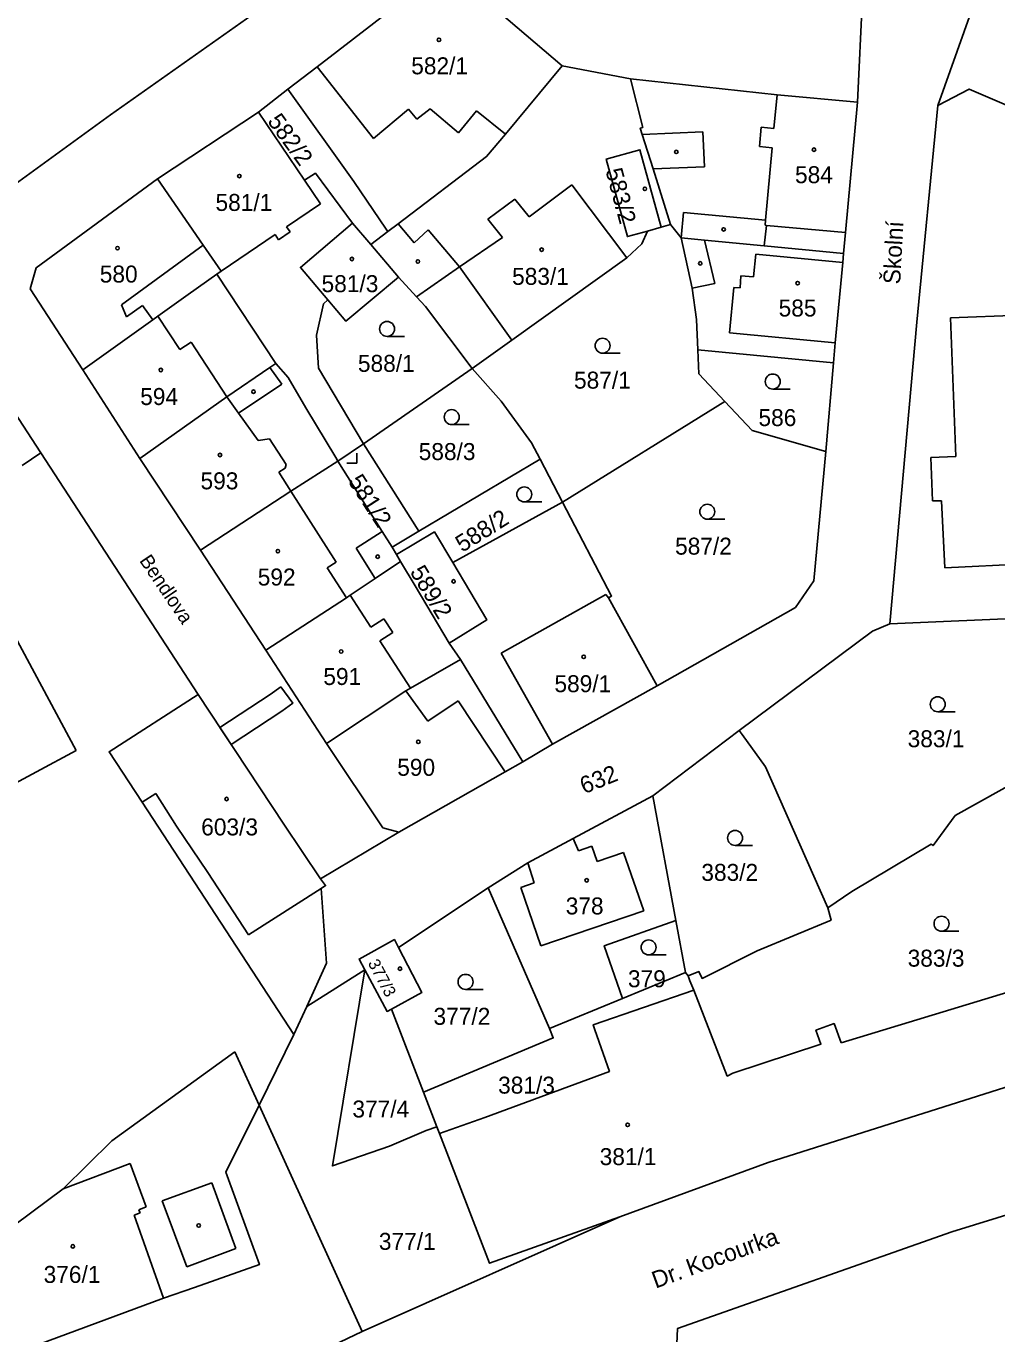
# Model space of a CAD drawing. Extents: x -869103 to -863415, y -1015889 to -1012477.
# Drawn here: x -867130.1 to -867032.9, y -1013349.8 to -1013218.9 of the extents above; entities that cross this region are included whole.
import ezdxf

# ---------------------------------------------------------------- set-up
doc = ezdxf.new("R2010")
doc.units = 0
for name, color, linetype in [('Hranice parcel', 7, 'Continuous'), ('Parcelní čísla', 7, 'Continuous'), ('Pop  PČ popisy', 7, 'Continuous'), ('Vnitřní kresba', 7, 'Continuous'), ('Věcná břemena k části', 7, 'Continuous'), ('Značky budov', 7, 'Continuous'), ('Značky kultur', 7, 'Continuous')]:
    doc.layers.add(name, color=color, linetype=linetype)

msp = doc.modelspace()

# ---------------------------------------------------------------- linework, layer by layer
at = {"layer": 'Hranice parcel'}
for p, q in [((-867027.83, -1013195.68), (-867038.83, -1013226.81)), ((-867088.04, -1013212.93), (-867076.47, -1013222.82)), ((-867046.88, -1013226.47), (-867046.31, -1013214.29)), ((-867076.47, -1013222.82), (-867069.6, -1013224.13)), ((-867103.92, -1013225.17), (-867106.87, -1013227.46)), ((-867141.94, -1013242.49), (-867121.7, -1013227.73)), ((-867116.97, -1013234.16), (-867106.87, -1013227.46)), ((-867095.61, -1013240.71), (-867097.44, -1013238.57)), ((-867067.9, -1013239.38), (-867066.54, -1013238.99)), ((-867065.61, -1013238.72), (-867066.54, -1013238.99)), ((-867065.61, -1013238.72), (-867064.55, -1013240.06)), ((-867095.61, -1013240.71), (-867093.91, -1013239.43)), ((-867092.83, -1013243.98), (-867095.61, -1013240.71)), ((-867105.13, -1013252.63), (-867111.05, -1013243.69)), ((-867124.45, -1013253.26), (-867129.72, -1013245.15)), ((-867135.3, -1013251.41), (-867128.66, -1013261.59)), ((-867062.87, -1013251.25), (-867049.28, -1013252.57)), ((-867124.45, -1013253.26), (-867118.73, -1013262.13)), ((-867085.47, -1013253.12), (-867096.36, -1013260.66)), ((-867050.05, -1013261.43), (-867049.28, -1013252.57)), ((-867076.42, -1013266.5), (-867060.16, -1013256.44)), ((-867096.36, -1013260.66), (-867098.92, -1013262.42)), ((-867090.82, -1013269.43), (-867096.36, -1013260.66)), ((-867130.54, -1013262.86), (-867128.66, -1013261.59)), ((-867128.66, -1013261.59), (-867112.9, -1013285.78)), ((-867118.73, -1013262.13), (-867112.68, -1013271.33)), ((-867078.67, -1013262.21), (-867090.82, -1013269.43)), ((-867076.42, -1013266.5), (-867078.67, -1013262.21)), ((-867087.41, -1013272.57), (-867076.42, -1013266.5)), ((-867093.48, -1013271.01), (-867090.82, -1013269.43)), ((-867112.68, -1013271.33), (-867106.13, -1013281.33)), ((-867093.48, -1013271.01), (-867093.04, -1013271.77)), ((-867093.04, -1013271.77), (-867092.63, -1013272.46)), ((-867087.77, -1013280.62), (-867086.65, -1013282.26)), ((-867106.13, -1013281.33), (-867100.05, -1013290.69)), ((-867086.65, -1013282.26), (-867080.41, -1013292.51)), ((-867058.74, -1013289.37), (-867067.37, -1013295.9)), ((-867065.06, -1013308.39), (-867067.37, -1013295.9)), ((-867100.65, -1013304.22), (-867092.82, -1013299.57)), ((-867083.85, -1013305.13), (-867092.85, -1013311.1)), ((-867083.85, -1013305.13), (-867077.73, -1013319.22)), ((-867064.09, -1013313.6), (-867065.06, -1013308.39)), ((-867096.22, -1013313.33), (-867102.03, -1013317)), ((-867070.42, -1013316.21), (-867064.09, -1013313.6)), ((-867064.09, -1013313.6), (-867063.83, -1013313.93)), ((-867048.52, -1013320.66), (-867023.23, -1013312.93)), ((-867077.73, -1013319.22), (-867070.42, -1013316.21)), ((-867103.31, -1013319.82), (-867102.03, -1013317)), ((-867093.55, -1013317.26), (-867090.34, -1013325.59)), ((-867103.31, -1013319.82), (-867106.8, -1013326.89)), ((-867106.8, -1013326.89), (-867109.23, -1013321.56)), ((-867089.01, -1013329.04), (-867090.34, -1013325.59)), ((-867096.47, -1013349.56), (-867106.8, -1013326.89)), ((-867088.75, -1013329.72), (-867089.01, -1013329.04)), ((-867070.67, -1013338.08), (-867096.47, -1013349.56))]:
    msp.add_line(p, q, dxfattribs=at)
for points in [[(-867121.7, -1013227.73), (-867098.43, -1013211.27), (-867098.23, -1013206.25)], [(-867088.04, -1013212.93), (-867100.98, -1013222.92), (-867103.92, -1013225.17)], [(-867093.91, -1013239.43), (-867092.87, -1013238.65), (-867084.02, -1013231.91), (-867082.12, -1013229.69), (-867076.47, -1013222.82)], [(-867069.6, -1013224.13), (-867054.94, -1013225.73), (-867046.88, -1013226.47)], [(-867069.6, -1013224.13), (-867068.38, -1013228.99), (-867068.63, -1013229.06), (-867068.43, -1013229.71), (-867067.35, -1013233.15), (-867065.61, -1013238.72)], [(-867103.92, -1013225.17), (-867097.33, -1013234.41), (-867094.07, -1013239.19), (-867093.91, -1013239.43)], [(-867038.83, -1013226.81), (-867035.7, -1013225.16), (-867022.91, -1013230.63), (-867005.2, -1013242.57), (-866997.99, -1013246.13), (-866995.91, -1013247.67), (-866991.67, -1013250.5), (-866972.56, -1013264.79), (-866965.44, -1013272.16), (-866961.78, -1013282.13), (-866960.79, -1013282.27)], [(-867048.28, -1013241.61), (-867048.07, -1013239.53), (-867046.88, -1013226.47)], [(-867038.83, -1013226.81), (-867040.95, -1013248.48), (-867043.66, -1013278.71)], [(-867106.87, -1013227.46), (-867102.27, -1013234.28), (-867101.17, -1013233.59), (-867097.44, -1013238.57)], [(-867066.54, -1013238.99), (-867068.67, -1013231.24), (-867072.04, -1013232.16), (-867069.93, -1013239.92), (-867067.9, -1013239.38)], [(-867129.72, -1013245.15), (-867129.13, -1013243.04), (-867116.97, -1013234.16)], [(-867111.05, -1013243.69), (-867110.6, -1013243.38), (-867112.4, -1013240.77), (-867116.97, -1013234.16)], [(-867097.44, -1013238.57), (-867102.66, -1013243.01), (-867099.92, -1013246.26)], [(-867067.9, -1013239.38), (-867068.49, -1013240.64), (-867069.99, -1013242.05)], [(-867064.55, -1013240.06), (-867062.19, -1013240.29), (-867056.23, -1013240.85), (-867048.28, -1013241.61)], [(-867064.55, -1013240.06), (-867063.43, -1013245.08), (-867063, -1013248.23), (-867062.87, -1013251.25)], [(-867049.28, -1013252.57), (-867049.11, -1013250.56), (-867048.34, -1013242.52), (-867048.28, -1013241.61)], [(-867069.99, -1013242.05), (-867081.49, -1013250.3), (-867085.47, -1013253.12)], [(-867111.05, -1013243.69), (-867113.9, -1013245.71), (-867116.93, -1013247.88), (-867117.46, -1013248.26), (-867124.45, -1013253.26)], [(-867099.92, -1013246.26), (-867098.13, -1013248.39), (-867092.83, -1013243.98)], [(-867085.47, -1013253.12), (-867090.13, -1013246.94), (-867091.03, -1013245.95), (-867092.83, -1013243.98)], [(-867096.36, -1013260.66), (-867100.85, -1013253.1), (-867101.07, -1013249.79), (-867100.37, -1013246.67), (-867099.92, -1013246.26)], [(-867062.87, -1013251.25), (-867062.77, -1013253.67), (-867060.16, -1013256.44)], [(-867105.13, -1013252.63), (-867105.73, -1013253.03), (-867110.04, -1013255.96), (-867118.73, -1013262.13)], [(-867098.92, -1013262.42), (-867099.12, -1013262.04), (-867102.11, -1013257.07), (-867103.88, -1013254.04), (-867105.13, -1013252.63)], [(-867078.67, -1013262.21), (-867079.52, -1013260.59), (-867082.56, -1013256.39), (-867085.47, -1013253.12)], [(-867060.16, -1013256.44), (-867057.43, -1013259.33), (-867050.05, -1013261.43)], [(-867098.92, -1013262.42), (-867103.63, -1013265.42), (-867112.68, -1013271.33)], [(-867098.92, -1013262.42), (-867094.47, -1013269.44), (-867093.48, -1013271.01)], [(-867066.94, -1013284.89), (-867053.09, -1013277.06), (-867051.25, -1013274.38), (-867050.05, -1013261.43)], [(-867066.94, -1013284.89), (-867071.82, -1013276.1), (-867071.5, -1013275.92), (-867076.42, -1013266.5)], [(-867093.04, -1013271.77), (-867089.24, -1013269.49), (-867087.41, -1013272.57)], [(-867092.63, -1013272.46), (-867095.17, -1013274.15), (-867097.67, -1013275.82), (-867098.06, -1013276.08), (-867106.13, -1013281.33)], [(-867092.63, -1013272.46), (-867091.18, -1013274.89), (-867087.77, -1013280.62)], [(-867087.41, -1013272.57), (-867084, -1013278.31), (-867087.77, -1013280.62)], [(-867043.66, -1013278.71), (-867015.17, -1013277.46), (-867015.16, -1013277.81)], [(-867058.74, -1013289.37), (-867045.37, -1013279.44), (-867043.66, -1013278.71)], [(-867086.65, -1013282.26), (-867091.64, -1013285.13), (-867092.12, -1013285.41), (-867100.05, -1013290.69)], [(-867103.31, -1013319.82), (-867116.37, -1013299.82), (-867118.51, -1013296.54), (-867121.82, -1013291.5), (-867112.9, -1013285.78)], [(-867112.9, -1013285.78), (-867104.34, -1013298.74), (-867100.65, -1013304.22)], [(-867080.41, -1013292.51), (-867077.43, -1013290.75), (-867066.94, -1013284.89)], [(-867049.85, -1013307.14), (-867056.1, -1013293.02), (-867058.44, -1013289.79), (-867058.74, -1013289.37)], [(-867100.05, -1013290.69), (-867094.4, -1013299.13), (-867092.82, -1013299.57)], [(-867092.82, -1013299.57), (-867082.18, -1013293.53), (-867080.41, -1013292.51)], [(-867049.85, -1013307.14), (-867047.45, -1013305.49), (-867039.5, -1013300.76), (-867039.32, -1013300.9), (-867037.09, -1013297.88), (-867028.05, -1013292.84), (-867026.98, -1013293.07), (-867023.21, -1013293.46)], [(-867067.37, -1013295.9), (-867075.36, -1013300.19), (-867079.9, -1013302.61), (-867083.85, -1013305.13)], [(-867125.34, -1013369.35), (-867121.06, -1013367.75), (-867121.22, -1013365.76), (-867088.11, -1013360.43), (-867065.13, -1013354.61), (-867064.91, -1013349.26), (-867037.44, -1013339.56), (-866998.85, -1013327.64), (-866977.38, -1013322.25), (-866938.58, -1013314.8), (-866876.94, -1013320.74), (-866873.14, -1013320.79), (-866852.72, -1013318.4), (-866844, -1013316.3), (-866738.13, -1013311.76), (-866726.35, -1013298.88)], [(-867102.03, -1013317), (-867100.05, -1013312.67), (-867100.58, -1013305.18), (-867100.14, -1013304.9), (-867100.65, -1013304.22)], [(-867070.42, -1013316.21), (-867072.24, -1013310.92), (-867065.06, -1013308.39)], [(-867063.83, -1013313.93), (-867062.76, -1013313.51), (-867062.45, -1013314.2), (-867056.92, -1013311.42), (-867049.52, -1013308.36), (-867049.85, -1013307.14)], [(-867092.85, -1013311.1), (-867093.26, -1013310.3), (-867096.79, -1013312.26), (-867096.22, -1013313.33)], [(-867093.55, -1013317.26), (-867090.52, -1013315.61), (-867092.85, -1013311.1)], [(-867089.01, -1013329.04), (-867090.06, -1013329.43), (-867093.74, -1013331), (-867099.46, -1013332.97), (-867096.22, -1013313.33)], [(-867096.22, -1013313.33), (-867093.98, -1013317.5), (-867093.55, -1013317.26)], [(-867063.83, -1013313.93), (-867063.67, -1013314.43), (-867063.28, -1013315.38)], [(-867063.28, -1013315.38), (-867073.35, -1013318.84), (-867073.17, -1013319.36), (-867071.72, -1013323.5), (-867084.21, -1013328.12), (-867088.75, -1013329.72)], [(-867063.28, -1013315.38), (-867059.93, -1013323.97), (-867059.35, -1013323.69), (-867050.54, -1013320.77), (-867051.04, -1013319.38), (-867049.22, -1013318.72), (-867048.52, -1013320.66)], [(-867090.34, -1013325.59), (-867077.35, -1013320.15), (-867077.73, -1013319.22)], [(-867020.65, -1013321.47), (-867055.83, -1013332.61), (-867070.67, -1013338.08)], [(-867109.23, -1013321.56), (-867121.56, -1013330.47), (-867126.43, -1013335.27), (-867132.85, -1013340.02), (-867136, -1013343.39)], [(-867131.88, -1013351.96), (-867116.38, -1013346.22), (-867113.28, -1013345.15), (-867106.77, -1013342.84), (-867110.12, -1013333.6), (-867106.8, -1013326.89)], [(-867070.67, -1013338.08), (-867083.72, -1013342.72), (-867088.75, -1013329.72)], [(-867096.47, -1013349.56), (-867104.67, -1013353.44), (-867126.28, -1013357.34), (-867129.28, -1013357.37)]]:
    msp.add_lwpolyline(points, dxfattribs=at)
at = {"layer": 'Vnitřní kresba'}
for p, q in [((-867095.35, -1013230.1), (-867100.98, -1013222.92)), ((-867054.94, -1013225.73), (-867055.25, -1013229.1)), ((-867095.35, -1013230.1), (-867091.84, -1013227.18)), ((-867091.01, -1013228.18), (-867091.84, -1013227.18)), ((-867089.66, -1013227.13), (-867091.01, -1013228.18)), ((-867089.66, -1013227.13), (-867086.82, -1013229.54)), ((-867086.82, -1013229.54), (-867085.05, -1013227.34)), ((-867085.05, -1013227.34), (-867082.12, -1013229.69)), ((-867068.43, -1013229.71), (-867062.36, -1013229.43)), ((-867062.36, -1013229.43), (-867062.2, -1013232.93)), ((-867056.52, -1013228.98), (-867056.7, -1013230.92)), ((-867055.25, -1013229.1), (-867056.52, -1013228.98)), ((-867056.7, -1013230.92), (-867055.42, -1013231.04)), ((-867055.42, -1013231.04), (-867056.08, -1013238.3)), ((-867067.35, -1013233.15), (-867062.2, -1013232.93)), ((-867102.27, -1013234.28), (-867100.65, -1013236.64)), ((-867079.76, -1013237.94), (-867075.5, -1013234.73)), ((-867075.5, -1013234.73), (-867069.99, -1013242.05)), ((-867083.89, -1013238.19), (-867081.19, -1013236.18)), ((-867081.19, -1013236.18), (-867079.76, -1013237.94)), ((-867104.05, -1013238.94), (-867100.65, -1013236.64)), ((-867064.31, -1013237.52), (-867064.55, -1013240.06)), ((-867056.08, -1013238.3), (-867064.31, -1013237.52)), ((-867103.7, -1013239.46), (-867104.05, -1013238.94)), ((-867092.87, -1013238.65), (-867091.29, -1013240.54)), ((-867082.43, -1013240.03), (-867083.89, -1013238.19)), ((-867056.23, -1013240.85), (-867056.01, -1013238.81)), ((-867056.08, -1013238.3), (-867056.13, -1013238.8)), ((-867056.01, -1013238.81), (-867056.13, -1013238.8)), ((-867048.07, -1013239.53), (-867056.01, -1013238.81)), ((-867110.6, -1013243.38), (-867105.2, -1013239.72)), ((-867105.2, -1013239.72), (-867104.85, -1013240.24)), ((-867104.85, -1013240.24), (-867103.7, -1013239.46)), ((-867089.89, -1013239.26), (-867091.29, -1013240.54)), ((-867086.73, -1013242.96), (-867089.89, -1013239.26)), ((-867086.73, -1013242.96), (-867082.43, -1013240.03)), ((-867061.17, -1013244.64), (-867062.19, -1013240.29)), ((-867112.4, -1013240.77), (-867120.57, -1013246.75)), ((-867091.03, -1013245.95), (-867086.73, -1013242.96)), ((-867081.49, -1013250.3), (-867086.73, -1013242.96)), ((-867057.07, -1013241.68), (-867057.29, -1013243.97)), ((-867048.34, -1013242.52), (-867057.07, -1013241.68)), ((-867058.62, -1013245.07), (-867058.57, -1013243.85)), ((-867058.57, -1013243.85), (-867057.29, -1013243.97)), ((-867063.43, -1013245.08), (-867061.17, -1013244.64)), ((-867059.7, -1013249.55), (-867059.27, -1013245.01)), ((-867059.27, -1013245.01), (-867058.62, -1013245.07)), ((-867120.57, -1013246.75), (-867120.07, -1013247.96)), ((-867118.48, -1013246.83), (-867120.07, -1013247.96)), ((-867117.46, -1013248.26), (-867118.48, -1013246.83)), ((-867114.73, -1013251.24), (-867116.93, -1013247.88)), ((-867037.57, -1013248.06), (-867030.6, -1013247.8)), ((-867037.05, -1013261.95), (-867037.57, -1013248.06)), ((-867113.62, -1013250.51), (-867114.73, -1013251.24)), ((-867110.04, -1013255.96), (-867113.62, -1013250.51)), ((-867049.11, -1013250.56), (-867059.7, -1013249.55)), ((-867104.54, -1013254.7), (-867105.73, -1013253.03)), ((-867108.87, -1013257.59), (-867104.54, -1013254.7)), ((-867110.04, -1013255.96), (-867108.87, -1013257.59)), ((-867108.87, -1013257.59), (-867106.9, -1013260.35)), ((-867105.76, -1013260.19), (-867106.9, -1013260.35)), ((-867104.09, -1013262.74), (-867105.76, -1013260.19)), ((-867039.55, -1013262.06), (-867037.05, -1013261.95)), ((-867039.36, -1013266.38), (-867039.55, -1013262.06)), ((-867104.82, -1013263.52), (-867104.19, -1013263.11)), ((-867104.82, -1013263.52), (-867103.63, -1013265.42)), ((-867104.19, -1013263.11), (-867104.09, -1013262.74)), ((-867103.63, -1013265.42), (-867099.07, -1013272.51)), ((-867038.46, -1013266.38), (-867039.36, -1013266.38)), ((-867038.15, -1013273.08), (-867038.46, -1013266.38)), ((-867097.1, -1013271.11), (-867094.47, -1013269.44)), ((-867095.17, -1013274.15), (-867097.1, -1013271.11)), ((-867038.15, -1013273.08), (-866995.28, -1013271.12)), ((-867099.07, -1013272.51), (-867099.99, -1013273.1)), ((-867099.99, -1013273.1), (-867098.06, -1013276.08)), ((-867097.67, -1013275.82), (-867095.6, -1013279.02)), ((-867072.07, -1013275.75), (-867082.57, -1013281.64)), ((-867072.07, -1013275.75), (-867071.82, -1013276.1)), ((-867095.6, -1013279.02), (-867094.31, -1013278.19)), ((-867094.31, -1013278.19), (-867093.41, -1013279.57)), ((-867093.41, -1013279.57), (-867094.7, -1013280.4)), ((-867131.25, -1013279.94), (-867125.11, -1013291.37)), ((-867094.7, -1013280.4), (-867091.64, -1013285.13)), ((-867082.57, -1013281.64), (-867077.43, -1013290.75)), ((-867089.92, -1013288.43), (-867092.12, -1013285.41)), ((-867086.88, -1013286.42), (-867089.92, -1013288.43)), ((-867082.18, -1013293.53), (-867086.88, -1013286.42)), ((-867139.06, -1013298.86), (-867125.11, -1013291.37)), ((-867117.16, -1013295.69), (-867118.51, -1013296.54)), ((-867115.09, -1013298.94), (-867117.16, -1013295.69)), ((-867115.09, -1013298.94), (-867111.93, -1013303.59)), ((-867074.81, -1013301.42), (-867075.36, -1013300.19)), ((-867073.47, -1013300.96), (-867074.81, -1013301.42)), ((-867072.95, -1013302.48), (-867073.47, -1013300.96)), ((-867072.95, -1013302.48), (-867070.33, -1013301.59)), ((-867068.27, -1013307.43), (-867070.33, -1013301.59)), ((-867079.26, -1013304.64), (-867079.9, -1013302.61)), ((-867111.93, -1013303.59), (-867107.87, -1013309.84)), ((-867107.87, -1013309.84), (-867100.58, -1013305.18)), ((-867080.59, -1013305.09), (-867079.26, -1013304.64)), ((-867080.59, -1013305.09), (-867078.6, -1013310.94)), ((-867078.6, -1013310.94), (-867068.27, -1013307.43)), ((-867126.43, -1013335.27), (-867119.73, -1013332.73)), ((-867119.73, -1013332.73), (-867118.12, -1013337.08)), ((-867111.55, -1013334.65), (-867116.51, -1013336.48)), ((-867109.12, -1013341.25), (-867111.55, -1013334.65)), ((-867118.12, -1013337.08), (-867118.85, -1013337.35)), ((-867114.04, -1013343.07), (-867116.51, -1013336.48)), ((-867118.72, -1013337.68), (-867119.33, -1013337.9)), ((-867119.33, -1013337.9), (-867116.38, -1013346.22)), ((-867118.85, -1013337.35), (-867118.72, -1013337.68)), ((-867114.04, -1013343.07), (-867109.12, -1013341.25))]:
    msp.add_line(p, q, dxfattribs=at)
at = {"layer": 'Věcná břemena k části'}
msp.add_lwpolyline([(-867104.64, -1013285), (-867105.69, -1013285.77), (-867110.72, -1013289.08), (-867109.6, -1013290.77), (-867104.53, -1013287.44), (-867103.44, -1013286.64)], close=True, dxfattribs=at)
at = {"layer": 'Značky budov'}
for centre in [(-867088.79, -1013220.23), (-867051.24, -1013231.23), (-867065.03, -1013231.45), (-867108.78, -1013233.87), (-867068.17, -1013235.14), (-867060.29, -1013239.21), (-867120.98, -1013241.08), (-867078.51, -1013241.23), (-867097.51, -1013242.17), (-867090.9, -1013242.42), (-867062.63, -1013242.61), (-867052.88, -1013244.59), (-867116.64, -1013253.28), (-867107.36, -1013255.46), (-867110.72, -1013261.79), (-867104.92, -1013271.42), (-867094.93, -1013271.98), (-867087.33, -1013274.45), (-867098.59, -1013281.46), (-867074.3, -1013282), (-867090.86, -1013290.51), (-867110.06, -1013296.24), (-867074, -1013304.37), (-867092.7, -1013313.22), (-867069.9, -1013328.85), (-867112.85, -1013338.93), (-867125.46, -1013341.02)]:
    msp.add_circle(centre, 0.175, dxfattribs=at)
at = {"layer": 'Značky kultur'}
for p, q in [((-867093.99, -1013249.92), (-867092.24, -1013249.92)), ((-867072.41, -1013251.6), (-867070.66, -1013251.6)), ((-867055.37, -1013255.19), (-867053.62, -1013255.19)), ((-867087.52, -1013258.75), (-867085.77, -1013258.75)), ((-867098.03, -1013262.61), (-867097.03, -1013262.61)), ((-867097.03, -1013262.61), (-867097.03, -1013261.61)), ((-867080.25, -1013266.49), (-867078.5, -1013266.49)), ((-867061.92, -1013268.22), (-867060.17, -1013268.22)), ((-867038.85, -1013287.5), (-867037.1, -1013287.5)), ((-867059.14, -1013300.88), (-867057.39, -1013300.88)), ((-867038.47, -1013309.47), (-867036.72, -1013309.47)), ((-867067.8, -1013311.84), (-867066.05, -1013311.84)), ((-867086.13, -1013315.29), (-867084.38, -1013315.29))]:
    msp.add_line(p, q, dxfattribs=at)
for centre in [(-867093.99, -1013249.17), (-867072.41, -1013250.85), (-867055.37, -1013254.44), (-867087.52, -1013258), (-867080.25, -1013265.74), (-867061.92, -1013267.47), (-867038.85, -1013286.75), (-867059.14, -1013300.13), (-867038.47, -1013308.72), (-867067.8, -1013311.09), (-867086.13, -1013314.54)]:
    msp.add_circle(centre, 0.75, dxfattribs=at)

# ---------------------------------------------------------------- texts
at = {"layer": 'Parcelní čísla'}
for s, p in [('582/1', (-867091.57, -1013223.68)), ('584', (-867053.14, -1013234.58)), ('581/1', (-867111.17, -1013237.36)), ('580', (-867122.76, -1013244.53)), ('583/1', (-867081.47, -1013244.76)), ('581/3', (-867100.55, -1013245.49)), ('585', (-867054.78, -1013247.93)), ('588/1', (-867096.91, -1013253.47)), ('587/1', (-867075.27, -1013255.15)), ('594', (-867118.71, -1013256.79)), ('586', (-867056.8, -1013258.9)), ('588/3', (-867090.82, -1013262.3)), ('593', (-867112.67, -1013265.23)), ('587/2', (-867065.15, -1013271.77)), ('592', (-867106.94, -1013274.86)), ('591', (-867100.37, -1013284.82)), ('589/1', (-867077.23, -1013285.54)), ('383/1', (-867041.86, -1013291.05)), ('590', (-867092.97, -1013293.91)), ('603/3', (-867112.6, -1013299.88)), ('383/2', (-867062.52, -1013304.43)), ('378', (-867076.1, -1013307.79)), ('383/3', (-867041.86, -1013313.02)), ('379', (-867069.87, -1013315.08)), ('377/2', (-867089.34, -1013318.84)), ('381/3', (-867082.87, -1013325.73)), ('377/4', (-867097.46, -1013328.12)), ('381/1', (-867072.7, -1013332.89)), ('377/1', (-867094.81, -1013341.37)), ('376/1', (-867128.38, -1013344.68))]:
    msp.add_text(s, height=1.7, dxfattribs=at).set_placement(p)
for s, height, rotation, p in [('582/2', 1.7, 306, (-867106.03, -1013228.39)), ('583/2', 1.7, 285, (-867072.13, -1013233.31)), ('581/2', 1.7, 303, (-867097.95, -1013264.43)), ('588/2', 1.7, 32, (-867086.46, -1013271.59)), ('589/2', 1.7, 301, (-867091.75, -1013273.49)), ('632', 1.7, 22, (-867074.25, -1013295.76)), ('377/3', 1.19, 298, (-867095.94, -1013312.66))]:
    msp.add_text(s, height=height, rotation=rotation, dxfattribs=at).set_placement(p)
at = {"layer": 'Pop  PČ popisy'}
for s, height, rotation, p in [('Školní', 1.7, 87, (-867042.61, -1013244.73)), ('Bendlova', 1.4, 304, (-867118.84, -1013272.37)), ('Dr. Kocourka', 1.7, 20, (-867067.1, -1013345.26))]:
    msp.add_text(s, height=height, rotation=rotation, dxfattribs=at).set_placement(p)

doc.saveas('drawing.dxf')
